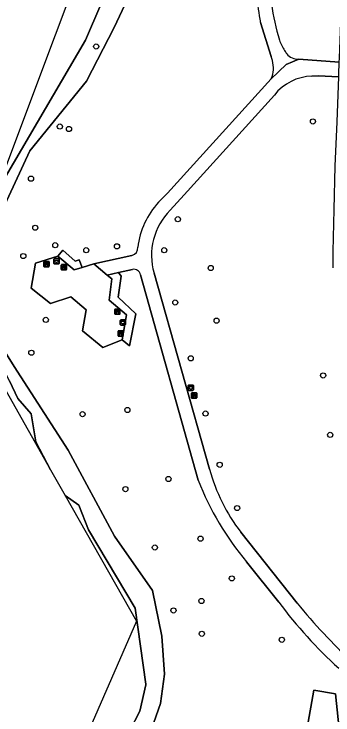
# Model space of a CAD drawing. Extents: x 161258 to 161838, y 380833 to 381727.
# Drawn here: x 161499.5 to 161560.1, y 381091.2 to 381224.5 of the extents above; entities that cross this region are included whole.
import ezdxf

# ---------------------------------------------------------------- set-up
doc = ezdxf.new("R2010")
doc.units = 0
for name, color, linetype in [('IMGEO_Afvalbak', 7, 'Continuous'), ('IMGEO_Bank', 7, 'Continuous'), ('IMGEO_Boom', 7, 'Continuous'), ('IMGEO_Groenvoorziening', 7, 'Continuous'), ('IMGEO_Oever', 7, 'Continuous'), ('IMGEO_Voetpad_gesloten', 7, 'Continuous'), ('IMGEO_Voetpad_open', 7, 'Continuous'), ('IMGEO_Waterloop', 7, 'Continuous')]:
    doc.layers.add(name, color=color, linetype=linetype)

msp = doc.modelspace()

# ---------------------------------------------------------------- linework, layer by layer
at = {"layer": 'IMGEO_Afvalbak'}
for p, q in [((161507.06, 381177.09), (161507.06, 381177.89)), ((161507.06, 381177.89), (161507.06, 381177.09)), ((161507.16, 381177.99), (161507.95, 381177.99)), ((161507.95, 381177.99), (161507.16, 381177.99)), ((161508.05, 381177.89), (161508.05, 381177.09)), ((161508.05, 381177.09), (161508.05, 381177.89)), ((161507.95, 381176.99), (161507.16, 381176.99)), ((161507.16, 381176.99), (161507.95, 381176.99)), ((161519.65, 381165.45), (161519.65, 381166.25)), ((161519.65, 381166.25), (161519.65, 381165.45)), ((161519.75, 381166.35), (161520.54, 381166.35)), ((161520.54, 381166.35), (161519.75, 381166.35)), ((161520.54, 381165.35), (161519.75, 381165.35)), ((161519.75, 381165.35), (161520.54, 381165.35)), ((161520.64, 381166.25), (161520.64, 381165.45)), ((161520.64, 381165.45), (161520.64, 381166.25)), ((161532.58, 381153.05), (161532.58, 381153.85)), ((161532.58, 381153.85), (161532.58, 381153.05)), ((161532.68, 381153.95), (161533.47, 381153.95)), ((161533.47, 381153.95), (161532.68, 381153.95)), ((161533.57, 381153.85), (161533.57, 381153.05)), ((161533.57, 381153.05), (161533.57, 381153.85)), ((161533.47, 381152.95), (161532.68, 381152.95)), ((161532.68, 381152.95), (161533.47, 381152.95))]:
    msp.add_line(p, q, dxfattribs=at)
for points in [[(161507.2, 381177.71), (161507.91, 381177.71), (161507.76, 381177.24), (161507.35, 381177.24), (161507.2, 381177.71)], [(161519.79, 381166.07), (161520.5, 381166.07), (161520.35, 381165.6), (161519.94, 381165.6), (161519.79, 381166.07)], [(161532.72, 381153.67), (161533.42, 381153.67), (161533.27, 381153.19), (161532.87, 381153.19), (161532.72, 381153.67)]]:
    msp.add_lwpolyline(points, dxfattribs=at)
for centre, start, end in [((161507.16, 381177.89), 90, 180), ((161507.16, 381177.89), 90, 180), ((161507.95, 381177.89), 0, 90), ((161507.95, 381177.89), 360, 90), ((161507.16, 381177.09), 180, 270), ((161507.16, 381177.09), 180, 270), ((161507.95, 381177.09), 270, 0), ((161507.95, 381177.09), 270, 0), ((161519.75, 381166.25), 90, 180), ((161519.75, 381166.25), 90, 180), ((161519.75, 381165.45), 180, 270), ((161519.75, 381165.45), 180, 270), ((161520.54, 381166.25), 0, 90), ((161520.54, 381166.25), 360, 90), ((161520.54, 381165.45), 270, 0), ((161520.54, 381165.45), 270, 0), ((161532.68, 381153.85), 90, 180), ((161532.68, 381153.85), 90, 180), ((161533.47, 381153.85), 0, 90), ((161533.47, 381153.85), 360, 90), ((161532.68, 381153.05), 180, 270), ((161532.68, 381153.05), 180, 270), ((161533.47, 381153.05), 270, 0), ((161533.47, 381153.05), 270, 0)]:
    msp.add_arc(centre, 0.1, start, end, dxfattribs=at)
at = {"layer": 'IMGEO_Bank'}
for p, q in [((161505.15, 381176.52), (161505.15, 381177.36)), ((161505.15, 381177.36), (161505.15, 381176.52)), ((161505.22, 381177.45), (161506.06, 381177.45)), ((161506.06, 381177.45), (161505.22, 381177.45)), ((161506.15, 381177.37), (161506.15, 381176.53)), ((161506.15, 381176.53), (161506.15, 381177.37)), ((161506.07, 381176.45), (161505.23, 381176.45)), ((161505.23, 381176.45), (161506.07, 381176.45)), ((161505.84, 381176.84), (161505.45, 381176.84)), ((161505.46, 381176.95), (161505.46, 381177.06)), ((161505.5, 381177.06), (161505.5, 381176.95)), ((161505.79, 381177.06), (161505.51, 381177.06)), ((161505.51, 381176.95), (161505.79, 381176.95)), ((161505.79, 381176.95), (161505.79, 381177.06)), ((161505.84, 381177.06), (161505.84, 381176.95)), ((161508.46, 381175.93), (161508.46, 381176.77)), ((161508.46, 381176.77), (161508.46, 381175.93)), ((161508.53, 381176.85), (161509.37, 381176.85)), ((161509.37, 381176.85), (161508.53, 381176.85)), ((161509.38, 381175.85), (161508.54, 381175.85)), ((161508.54, 381175.85), (161509.38, 381175.85)), ((161509.15, 381176.25), (161508.76, 381176.25)), ((161508.77, 381176.36), (161508.77, 381176.46)), ((161508.81, 381176.46), (161508.81, 381176.36)), ((161509.1, 381176.47), (161508.82, 381176.47)), ((161508.82, 381176.35), (161509.1, 381176.35)), ((161509.11, 381176.36), (161509.11, 381176.46)), ((161509.15, 381176.46), (161509.15, 381176.36)), ((161509.46, 381176.78), (161509.46, 381175.94)), ((161509.46, 381175.94), (161509.46, 381176.78)), ((161518.61, 381167.48), (161518.61, 381168.32)), ((161518.61, 381168.32), (161518.61, 381167.48)), ((161518.69, 381168.4), (161519.53, 381168.4)), ((161519.53, 381168.4), (161518.69, 381168.4)), ((161518.92, 381167.91), (161518.92, 381168.02)), ((161519.31, 381167.8), (161518.92, 381167.8)), ((161519.25, 381168.02), (161518.97, 381168.02)), ((161518.97, 381168.02), (161518.97, 381167.91)), ((161518.97, 381167.91), (161519.25, 381167.91)), ((161519.26, 381167.91), (161519.26, 381168.02)), ((161519.3, 381168.02), (161519.3, 381167.91)), ((161519.61, 381168.33), (161519.61, 381167.49)), ((161519.61, 381167.49), (161519.61, 381168.33)), ((161519.54, 381167.41), (161518.7, 381167.41)), ((161518.7, 381167.41), (161519.54, 381167.41)), ((161519.24, 381163.34), (161519.24, 381164.18)), ((161519.24, 381164.18), (161519.24, 381163.34)), ((161519.31, 381164.26), (161520.16, 381164.26)), ((161520.16, 381164.26), (161519.31, 381164.26)), ((161519.55, 381163.77), (161519.55, 381163.88)), ((161519.59, 381163.88), (161519.59, 381163.77)), ((161519.88, 381163.88), (161519.6, 381163.88)), ((161519.89, 381163.77), (161519.89, 381163.88)), ((161519.93, 381163.88), (161519.93, 381163.77)), ((161520.24, 381164.19), (161520.24, 381163.35)), ((161520.24, 381163.35), (161520.24, 381164.19)), ((161520.17, 381163.26), (161519.32, 381163.26)), ((161519.32, 381163.26), (161520.17, 381163.26)), ((161519.94, 381163.66), (161519.54, 381163.66)), ((161519.6, 381163.76), (161519.88, 381163.76)), ((161533.2, 381151.54), (161533.2, 381152.39)), ((161533.2, 381152.39), (161533.2, 381151.54)), ((161533.27, 381152.47), (161534.12, 381152.47)), ((161534.12, 381152.47), (161533.27, 381152.47)), ((161533.9, 381151.87), (161533.5, 381151.87)), ((161533.51, 381151.98), (161533.51, 381152.08)), ((161533.55, 381152.08), (161533.55, 381151.98)), ((161533.84, 381152.09), (161533.56, 381152.09)), ((161533.56, 381151.97), (161533.84, 381151.97)), ((161533.85, 381151.98), (161533.85, 381152.08)), ((161533.89, 381152.08), (161533.89, 381151.98)), ((161534.2, 381152.4), (161534.2, 381151.55)), ((161534.2, 381151.55), (161534.2, 381152.4)), ((161534.13, 381151.47), (161533.28, 381151.47)), ((161533.28, 381151.47), (161534.13, 381151.47))]:
    msp.add_line(p, q, dxfattribs=at)
for points in [[(161505.45, 381177.06), (161505.36, 381177.06), (161505.36, 381177.23), (161505.93, 381177.23), (161505.93, 381177.06), (161505.84, 381177.06)], [(161505.39, 381176.84), (161505.25, 381176.84), (161505.36, 381176.95), (161505.45, 381176.95)], [(161505.44, 381176.84), (161505.44, 381176.63), (161505.4, 381176.63), (161505.4, 381176.84)], [(161505.84, 381176.95), (161505.93, 381176.95), (161506.04, 381176.84), (161505.9, 381176.84)], [(161505.89, 381176.84), (161505.89, 381176.63), (161505.85, 381176.63), (161505.85, 381176.84)], [(161508.71, 381176.25), (161508.56, 381176.25), (161508.67, 381176.35), (161508.76, 381176.35)], [(161508.76, 381176.47), (161508.67, 381176.47), (161508.67, 381176.63), (161509.24, 381176.63), (161509.24, 381176.47), (161509.16, 381176.47)], [(161508.76, 381176.24), (161508.76, 381176.04), (161508.71, 381176.04), (161508.71, 381176.24)], [(161509.16, 381176.35), (161509.24, 381176.35), (161509.35, 381176.25), (161509.21, 381176.25)], [(161509.2, 381176.24), (161509.2, 381176.04), (161509.16, 381176.04), (161509.16, 381176.24)], [(161518.86, 381167.8), (161518.72, 381167.8), (161518.83, 381167.91), (161518.92, 381167.91)], [(161518.92, 381168.02), (161518.83, 381168.02), (161518.83, 381168.18), (161519.39, 381168.18), (161519.39, 381168.02), (161519.31, 381168.02)], [(161518.91, 381167.8), (161518.91, 381167.59), (161518.87, 381167.59), (161518.87, 381167.8)], [(161519.31, 381167.91), (161519.39, 381167.91), (161519.51, 381167.8), (161519.37, 381167.8)], [(161519.36, 381167.8), (161519.36, 381167.59), (161519.32, 381167.59), (161519.32, 381167.8)], [(161519.54, 381163.88), (161519.46, 381163.88), (161519.46, 381164.04), (161520.02, 381164.04), (161520.02, 381163.88), (161519.94, 381163.88)], [(161519.49, 381163.66), (161519.34, 381163.66), (161519.46, 381163.76), (161519.54, 381163.76)], [(161519.54, 381163.66), (161519.54, 381163.45), (161519.49, 381163.45), (161519.49, 381163.66)], [(161519.94, 381163.76), (161520.02, 381163.76), (161520.13, 381163.66), (161519.99, 381163.66)], [(161519.99, 381163.66), (161519.99, 381163.45), (161519.94, 381163.45), (161519.94, 381163.66)], [(161533.45, 381151.87), (161533.3, 381151.87), (161533.42, 381151.97), (161533.5, 381151.97)], [(161533.5, 381152.09), (161533.42, 381152.09), (161533.42, 381152.25), (161533.98, 381152.25), (161533.98, 381152.09), (161533.9, 381152.09)], [(161533.5, 381151.86), (161533.5, 381151.65), (161533.45, 381151.65), (161533.45, 381151.86)], [(161533.9, 381151.97), (161533.98, 381151.97), (161534.09, 381151.87), (161533.95, 381151.87)], [(161533.95, 381151.86), (161533.95, 381151.65), (161533.9, 381151.65), (161533.9, 381151.86)]]:
    msp.add_lwpolyline(points, dxfattribs=at)
for centre, radius, start, end in [((161505.22, 381177.37), 0.0779, 92.4484, 184.2845), ((161505.22, 381177.37), 0.0779, 92.4484, 184.2845), ((161506.07, 381177.37), 0.0779, 2.4484, 94.2845), ((161506.07, 381177.37), 0.0779, 2.4484, 94.2845), ((161505.22, 381176.53), 0.0779, 182.4484, 274.2845), ((161505.22, 381176.53), 0.0779, 182.4484, 274.2845), ((161505.39, 381176.84), 0.00671, 2.8957, 87.1043), ((161505.45, 381176.84), 0.00671, 92.8957, 177.1043), ((161505.45, 381177.06), 0.00671, 2.8957, 87.1043), ((161505.45, 381176.95), 0.00671, 272.8957, 357.1043), ((161505.51, 381177.06), 0.00671, 92.8957, 177.1043), ((161505.51, 381176.95), 0.00671, 182.8957, 267.1043), ((161505.79, 381177.06), 0.00671, 2.8957, 87.1043), ((161505.79, 381176.95), 0.00671, 272.8957, 357.1043), ((161505.84, 381177.06), 0.00671, 92.8957, 177.1043), ((161505.84, 381176.95), 0.00671, 182.8957, 267.1043), ((161505.84, 381176.84), 0.00671, 2.8957, 87.1043), ((161505.9, 381176.84), 0.00671, 92.8957, 177.1043), ((161506.07, 381176.53), 0.0779, 272.4484, 4.2845), ((161506.07, 381176.53), 0.0779, 272.4484, 4.2845), ((161508.54, 381176.77), 0.0779, 92.4484, 184.2845), ((161508.54, 381176.77), 0.0779, 92.4484, 184.2845), ((161508.54, 381175.93), 0.0779, 182.4484, 274.2845), ((161508.54, 381175.93), 0.0779, 182.4484, 274.2845), ((161508.71, 381176.24), 0.00671, 2.8957, 87.1043), ((161508.76, 381176.46), 0.00671, 2.8957, 87.1043), ((161508.76, 381176.36), 0.00671, 272.8957, 357.1043), ((161508.76, 381176.24), 0.00671, 92.8957, 177.1043), ((161508.82, 381176.46), 0.00671, 92.8957, 177.1043), ((161508.82, 381176.36), 0.00671, 182.8957, 267.1043), ((161509.1, 381176.46), 0.00671, 2.8957, 87.1043), ((161509.1, 381176.36), 0.00671, 272.8957, 357.1043), ((161509.16, 381176.46), 0.00671, 92.8957, 177.1043), ((161509.16, 381176.36), 0.00671, 182.8957, 267.1043), ((161509.15, 381176.24), 0.00671, 2.8957, 87.1043), ((161509.21, 381176.24), 0.00671, 92.8957, 177.1043), ((161509.38, 381176.77), 0.0779, 2.4484, 94.2845), ((161509.38, 381176.77), 0.0779, 2.4484, 94.2845), ((161509.38, 381175.93), 0.0779, 272.4484, 4.2845), ((161509.38, 381175.93), 0.0779, 272.4484, 4.2845), ((161518.69, 381168.33), 0.0779, 92.4484, 184.2845), ((161518.69, 381168.33), 0.0779, 92.4484, 184.2845), ((161518.86, 381167.8), 0.00671, 2.8957, 87.1043), ((161518.92, 381167.8), 0.00671, 92.8957, 177.1043), ((161518.92, 381168.02), 0.00671, 2.8957, 87.1043), ((161518.92, 381167.91), 0.00671, 272.8957, 357.1043), ((161518.97, 381168.02), 0.00671, 92.8957, 177.1043), ((161518.97, 381167.91), 0.00671, 182.8957, 267.1043), ((161519.25, 381168.02), 0.00671, 2.8957, 87.1043), ((161519.25, 381167.91), 0.00671, 272.8957, 357.1043), ((161519.31, 381168.02), 0.00671, 92.8957, 177.1043), ((161519.31, 381167.91), 0.00671, 182.8957, 267.1043), ((161519.31, 381167.8), 0.00671, 2.8957, 87.1043), ((161519.37, 381167.8), 0.00671, 92.8957, 177.1043), ((161519.54, 381168.33), 0.0779, 2.4484, 94.2845), ((161519.54, 381168.33), 0.0779, 2.4484, 94.2845), ((161518.69, 381167.48), 0.0779, 182.4484, 274.2845), ((161518.69, 381167.48), 0.0779, 182.4484, 274.2845), ((161519.54, 381167.48), 0.0779, 272.4484, 4.2845), ((161519.54, 381167.48), 0.0779, 272.4484, 4.2845), ((161519.32, 381164.19), 0.0779, 92.4484, 184.2845), ((161519.32, 381164.19), 0.0779, 92.4484, 184.2845), ((161519.54, 381163.88), 0.00671, 2.8957, 87.1043), ((161519.6, 381163.88), 0.00671, 92.8957, 177.1043), ((161519.88, 381163.88), 0.00671, 2.8957, 87.1043), ((161519.94, 381163.88), 0.00671, 92.8957, 177.1043), ((161520.16, 381164.19), 0.0779, 2.4484, 94.2845), ((161520.16, 381164.19), 0.0779, 2.4484, 94.2845), ((161519.32, 381163.34), 0.0779, 182.4484, 274.2845), ((161519.32, 381163.34), 0.0779, 182.4484, 274.2845), ((161519.49, 381163.65), 0.00671, 2.8957, 87.1043), ((161519.54, 381163.77), 0.00671, 272.8957, 357.1043), ((161519.54, 381163.65), 0.00671, 92.8957, 177.1043), ((161519.6, 381163.77), 0.00671, 182.8957, 267.1043), ((161519.88, 381163.77), 0.00671, 272.8957, 357.1043), ((161519.94, 381163.77), 0.00671, 182.8957, 267.1043), ((161519.94, 381163.65), 0.00671, 2.8957, 87.1043), ((161519.99, 381163.65), 0.00671, 92.8957, 177.1043), ((161520.16, 381163.34), 0.0779, 272.4484, 4.2845), ((161520.16, 381163.34), 0.0779, 272.4484, 4.2845), ((161533.28, 381152.39), 0.0779, 92.4484, 184.2845), ((161533.28, 381152.39), 0.0779, 92.4484, 184.2845), ((161533.45, 381151.86), 0.00671, 2.8957, 87.1043), ((161533.5, 381152.08), 0.00671, 2.8957, 87.1043), ((161533.5, 381151.98), 0.00671, 272.8957, 357.1043), ((161533.5, 381151.86), 0.00671, 92.8957, 177.1043), ((161533.56, 381152.08), 0.00671, 92.8957, 177.1043), ((161533.56, 381151.98), 0.00671, 182.8957, 267.1043), ((161533.84, 381152.08), 0.00671, 2.8957, 87.1043), ((161533.84, 381151.98), 0.00671, 272.8957, 357.1043), ((161533.9, 381152.08), 0.00671, 92.8957, 177.1043), ((161533.9, 381151.98), 0.00671, 182.8957, 267.1043), ((161533.9, 381151.86), 0.00671, 2.8957, 87.1043), ((161533.95, 381151.86), 0.00671, 92.8957, 177.1043), ((161534.12, 381152.39), 0.0779, 2.4484, 94.2845), ((161534.12, 381152.39), 0.0779, 2.4484, 94.2845), ((161533.28, 381151.55), 0.0779, 182.4484, 274.2845), ((161533.28, 381151.55), 0.0779, 182.4484, 274.2845), ((161534.12, 381151.55), 0.0779, 272.4484, 4.2845), ((161534.12, 381151.55), 0.0779, 272.4484, 4.2845)]:
    msp.add_arc(centre, radius, start, end, dxfattribs=at)
at = {"layer": 'IMGEO_Boom'}
for centre in [(161515.09, 381218.31), (161556.28, 381204.06), (161508.19, 381203.09), (161509.92, 381202.63), (161502.7, 381193.19), (161530.61, 381185.48), (161503.51, 381183.86), (161507.31, 381180.54), (161513.2, 381179.59), (161519.04, 381180.32), (161528.03, 381179.59), (161501.24, 381178.47), (161536.86, 381176.2), (161530.12, 381169.65), (161505.51, 381166.35), (161537.98, 381166.19), (161502.77, 381160.1), (161533.06, 381159.04), (161558.22, 381155.78), (161521.02, 381149.22), (161512.51, 381148.42), (161535.87, 381148.54), (161559.57, 381144.48), (161538.56, 381138.8), (161528.83, 381136.1), (161520.64, 381134.17), (161541.88, 381130.57), (161534.92, 381124.75), (161526.24, 381123.08), (161540.87, 381117.2), (161535.1, 381112.91), (161529.78, 381111.11), (161535.17, 381106.67), (161550.37, 381105.54)]:
    msp.add_circle(centre, 0.489, dxfattribs=at)
at = {"layer": 'IMGEO_Groenvoorziening'}
for points in [[(161553.58, 381215.92), (161561.29, 381215.35), (161561.31, 381216.11), (161562.16, 381238.19), (161562.4, 381250), (161562.37, 381257.9), (161560.89, 381311.61), (161559.95, 381322.65), (161558.51, 381331.1), (161552.14, 381329.5), (161552.02, 381323.17), (161549.7, 381269.54), (161548.76, 381250), (161548.05, 381233.4)], [(161534.86, 381256.72), (161518.52, 381221.89), (161513.23, 381211.69), (161502.47, 381198.46), (161496.9, 381186.45)], [(161548.32, 381216.39), (161546.31, 381222.84)], [(161526.96, 381188.72), (161528.64, 381190.44), (161548.37, 381212.18)], [(161560.13, 381176.24), (161560.13, 381179.36), (161560.29, 381187.31), (161560.54, 381195.57), (161560.87, 381203.99), (161561.18, 381212.55), (161557.26, 381212.72), (161556.08, 381212.68)], [(161548.95, 381209.08), (161531.78, 381190.14), (161529.14, 381187.18)], [(161521.98, 381175.95), (161519.32, 381175.35), (161519.84, 381174.68), (161519.27, 381170.68), (161522.63, 381167.52), (161521.45, 381161.43), (161520, 381162.52), (161516.34, 381161.09), (161512.51, 381164.24), (161513.19, 381168.24), (161510.24, 381170.74), (161506.38, 381169.43), (161502.75, 381172.38), (161503.56, 381177.11), (161507.77, 381178.48), (161508.76, 381179.61), (161511.11, 381177.5), (161511.84, 381177.78), (161512.41, 381176.31), (161514.65, 381176.98), (161521.89, 381178.6)], [(161534.5, 381135.86), (161523.52, 381174.93)], [(161526.09, 381175.24), (161536.64, 381137.94)], [(161495.04, 381164.49), (161499.53, 381157.49), (161509.74, 381141.57), (161518.6, 381125.22), (161525.8, 381114.92), (161527.55, 381106.21), (161528.09, 381099), (161527.34, 381093.42), (161525.59, 381088.53)], [(161542.55, 381125.99), (161553.28, 381112.49)], [(161549.8, 381112.71), (161543.68, 381120.33)], [(161552.64, 381074.5), (161556.44, 381095.98), (161560.6, 381095.29), (161562.6, 381075.75)]]:
    msp.add_lwpolyline(points, dxfattribs=at)
for points in [[(161507.77, 381178.48), (161510.91, 381175.87), (161512.41, 381176.31), (161511.84, 381177.78), (161511.11, 381177.5), (161508.76, 381179.61)], [(161519.32, 381175.35), (161517.2, 381174.87), (161518.08, 381174.15), (161517.58, 381170.11), (161520.86, 381167.29), (161520, 381162.52), (161521.45, 381161.43), (161522.63, 381167.52), (161519.27, 381170.68), (161519.84, 381174.68)], [(161561.42, 381066.82), (161562.6, 381075.75), (161560.6, 381095.29), (161556.44, 381095.98), (161552.64, 381074.5), (161556, 381063.62), (161560.02, 381063.18)]]:
    msp.add_lwpolyline(points, close=True, dxfattribs=at)
for centre, radius, start, end in [((161595.46, 381232.27), 50.05, 178.9314, 190.8621), ((161591.08, 381232.14), 43.05, 178.3265, 197.0376), ((161562.1, 381224.34), 13.1, 201.5507, 211.3032), ((161562.14, 381224.36), 13.14, 211.2879, 214.4918), ((161543.46, 381214.22), 5.33, 15.7508, 24.0374), ((161553.49, 381218.78), 2.87, 220.5855, 271.7665), ((161543.48, 381214.23), 5.3, 337.1775, 15.676), ((161556.4, 381203.18), 9.5, 91.9189, 141.6029), ((161538.38, 381178.21), 15.52, 137.3891, 172.8335), ((161537.76, 381178.61), 12.15, 135.1743, 196.1151), ((161521.55, 381180.01), 1.44, 283.6767, 5.5506), ((161522.23, 381174.65), 1.32, 12.1682, 100.8475), ((161570.14, 381147.07), 34.72, 195.248, 217.3823), ((161586.52, 381156.16), 55.84, 201.3161, 219.91), ((161617.63, 381162.74), 84.29, 216.4086, 227.9653), ((161651.29, 381193.08), 126.88, 219.4278, 226.3652)]:
    msp.add_arc(centre, radius, start, end, dxfattribs=at)
at = {"layer": 'IMGEO_Oever'}
for points in [[(161496.9, 381186.45), (161502.47, 381198.46), (161513.23, 381211.69), (161518.52, 381221.89), (161534.86, 381256.72)], [(161522.19, 381240.81), (161513.05, 381219.53), (161497.83, 381193.53)], [(161487.57, 381052.53), (161503.45, 381063.79), (161518.69, 381078.7), (161519.4, 381079.59), (161522.96, 381084.03), (161525.59, 381088.53), (161527.34, 381093.42), (161528.09, 381099), (161527.55, 381106.21), (161525.8, 381114.92), (161518.6, 381125.22), (161509.74, 381141.57), (161499.53, 381157.49), (161495.04, 381164.49)], [(161498.64, 381154.77), (161500.19, 381151.42), (161502.74, 381148.46), (161503.62, 381143.17), (161506.4, 381137.87), (161509.18, 381132.98), (161511.76, 381131.1), (161513.63, 381126.41), (161522.49, 381111.57), (161524.5, 381097.12), (161524.52, 381096.97), (161523.39, 381091.98), (161521.41, 381088.15), (161516.91, 381081.6), (161516.47, 381081.05), (161512.71, 381076.45), (161500, 381067.09), (161486.24, 381056.3)]]:
    msp.add_lwpolyline(points, dxfattribs=at)
at = {"layer": 'IMGEO_Voetpad_gesloten'}
for points in [[(161546.31, 381222.84), (161548.32, 381216.39)], [(161556.08, 381212.68), (161557.26, 381212.72), (161561.18, 381212.55), (161561.2, 381212.99), (161561.29, 381215.35), (161553.58, 381215.92), (161551.19, 381214.91), (161548.37, 381212.18), (161528.64, 381190.44), (161526.96, 381188.72)], [(161548.37, 381212.18), (161551.19, 381214.91), (161553.58, 381215.92)], [(161529.14, 381187.18), (161531.78, 381190.14), (161548.95, 381209.08)], [(161521.89, 381178.6), (161514.65, 381176.98), (161517.2, 381174.87), (161519.32, 381175.35), (161521.98, 381175.95)], [(161523.52, 381174.93), (161534.5, 381135.86)], [(161536.64, 381137.94), (161526.09, 381175.24)], [(161553.28, 381112.49), (161542.55, 381125.99)], [(161543.68, 381120.33), (161549.8, 381112.71)]]:
    msp.add_lwpolyline(points, dxfattribs=at)
for centre, radius, start, end in [((161595.46, 381232.27), 50.05, 178.9314, 190.8621), ((161591.08, 381232.14), 43.05, 178.3265, 197.0376), ((161562.1, 381224.34), 13.1, 201.5507, 211.3032), ((161562.14, 381224.36), 13.14, 211.2879, 214.4918), ((161543.46, 381214.22), 5.33, 15.7508, 24.0374), ((161553.49, 381218.78), 2.87, 220.5855, 271.7665), ((161543.48, 381214.23), 5.3, 337.1775, 15.676), ((161556.4, 381203.18), 9.5, 91.9189, 141.6029), ((161538.38, 381178.21), 15.52, 137.3891, 172.8335), ((161537.76, 381178.61), 12.15, 135.1743, 196.1151), ((161521.55, 381180.01), 1.44, 283.6767, 5.5506), ((161522.23, 381174.65), 1.32, 12.1682, 100.8475), ((161570.14, 381147.07), 34.72, 195.248, 217.3823), ((161586.52, 381156.16), 55.84, 201.3161, 219.91), ((161617.63, 381162.74), 84.29, 216.4086, 227.9653), ((161651.29, 381193.08), 126.88, 219.4278, 226.3652)]:
    msp.add_arc(centre, radius, start, end, dxfattribs=at)
at = {"layer": 'IMGEO_Voetpad_open'}
msp.add_lwpolyline([(161518.08, 381174.15), (161517.2, 381174.87), (161514.65, 381176.98), (161512.41, 381176.31), (161510.91, 381175.87), (161507.77, 381178.48), (161503.56, 381177.11), (161502.75, 381172.38), (161506.38, 381169.43), (161510.24, 381170.74), (161513.19, 381168.24), (161512.51, 381164.24), (161516.34, 381161.09), (161520, 381162.52), (161520.86, 381167.29), (161517.58, 381170.11)], close=True, dxfattribs=at)
at = {"layer": 'IMGEO_Waterloop'}
for points in [[(161495.9, 381190.23), (161497.83, 381193.53), (161513.05, 381219.53), (161522.19, 381240.81), (161524.06, 381247.87), (161534.6, 381278.65), (161531.06, 381303.31), (161530.09, 381306.77), (161527.96, 381310.42), (161525.38, 381313.55), (161517.2, 381328.28), (161511.28, 381342.59), (161507.66, 381352.7), (161499.53, 381370.86), (161499.64, 381373.22), (161489.21, 381398.72), (161489.67, 381400.03), (161486.82, 381405.75), (161482.88, 381404.07), (161528.65, 381300.09), (161530.15, 381281.47)], [(161492.14, 381180.19), (161490.79, 381176.61), (161494.17, 381159.44), (161506.4, 381137.87), (161503.62, 381143.17), (161502.74, 381148.46), (161500.19, 381151.42), (161498.64, 381154.77), (161496.33, 381159.08), (161494.54, 381163.34), (161493.5, 381167.32), (161492.57, 381170.23), (161492.45, 381173.53), (161492.85, 381173.89), (161492.14, 381177.58), (161491.97, 381178.46)]]:
    msp.add_lwpolyline(points, close=True, dxfattribs=at)
msp.add_lwpolyline([(161486.24, 381056.3), (161500, 381067.09), (161512.71, 381076.45), (161516.47, 381081.05), (161516.91, 381081.6), (161521.41, 381088.15), (161523.39, 381091.98), (161524.52, 381096.97), (161524.5, 381097.12), (161522.49, 381111.57), (161513.63, 381126.41), (161511.76, 381131.1), (161509.18, 381132.98), (161522.72, 381109.09), (161511.72, 381083.82), (161493.66, 381070.35)], dxfattribs=at)

doc.saveas('drawing.dxf')
